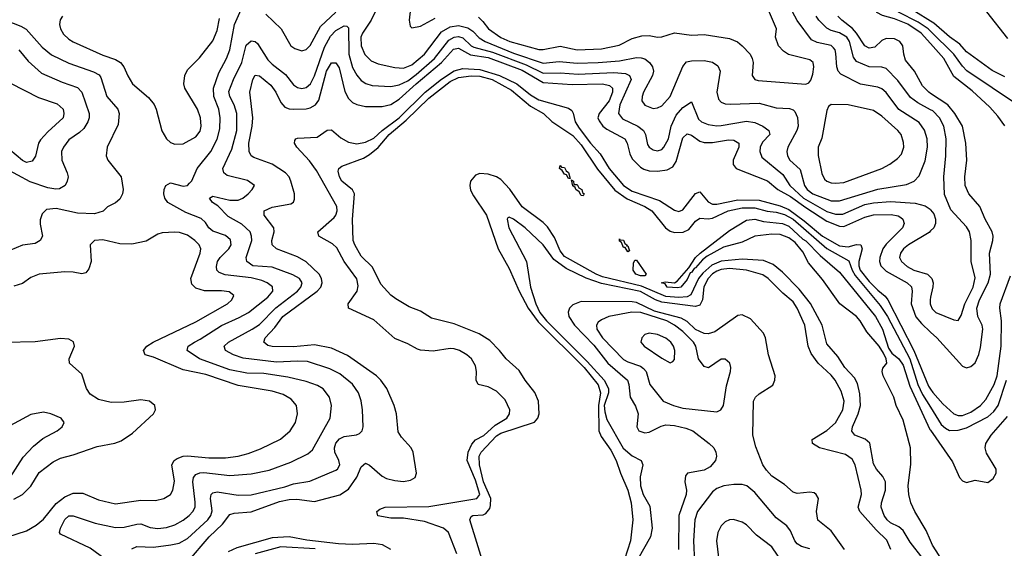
# Model space of a CAD drawing. Header units: inches. Extents: x 1308407 to 1441228, y 959628 to 1036311.
# Tile 647 of 656: x 1405697 to 1410348, y 1001035 to 1003533. Entities that reach past the tile are written whole.
import ezdxf

# ---------------------------------------------------------------- set-up
doc = ezdxf.new("R2010")
doc.units = ezdxf.units.IN
doc.header["$MEASUREMENT"] = 0
doc.layers.add('B4000', color=7, linetype='Continuous')
doc.layers.add('B4010', color=7, linetype='Continuous')

msp = doc.modelspace()

# ---------------------------------------------------------------- linework, layer by layer
at = {"layer": 'B4000', "color": 5}
for points, elevation in [([(1410000, 1003420), (1409955.3, 1003470), (1409892.3, 1003512.3), (1409830, 1003536.5), (1409772.1, 1003552.1), (1409746.4, 1003566.4), (1409744.7, 1003570), (1409772.5, 1003607.5), (1409783, 1003630), (1409807.7, 1003750), (1409786.8, 1003866.8), (1409752, 1003990), (1409753.8, 1004030), (1409779.2, 1004130), (1409795.1, 1004250), (1409791.8, 1004291.8), (1409770.8, 1004350), (1409773.5, 1004370), (1409790.6, 1004410), (1409799.7, 1004470), (1409836.4, 1004530), (1409870.5, 1004629.5), (1409975.4, 1004784.6), (1410000, 1004812.1)], 2580), ([(1410000, 1003479.2), (1409989.1, 1003490), (1409942, 1003522), (1409848, 1003568), (1409838.7, 1003578.7), (1409832.3, 1003590), (1409833.1, 1003610), (1409847.7, 1003692.3), (1409848, 1003730), (1409825.5, 1003810), (1409811.5, 1003890), (1409786.5, 1003990), (1409788.8, 1004030), (1409819.9, 1004230), (1409818.4, 1004290), (1409809.4, 1004350), (1409811.3, 1004370), (1409830, 1004461.3), (1409861.2, 1004518.8), (1409891.8, 1004610), (1409996.7, 1004770), (1410000, 1004773.2)], 2560), ([(1410000, 1003525.9), (1409929, 1003570), (1409896.4, 1003596.5), (1409889.3, 1003610), (1409887.4, 1003627.4), (1409889.4, 1003710), (1409850, 1003826.4), (1409845.3, 1003890), (1409823.1, 1003990), (1409849.2, 1004210.8), (1409844.8, 1004350), (1409850, 1004404.4), (1409860.5, 1004450), (1409883.5, 1004496.5), (1409910, 1004577), (1409930, 1004614.7), (1410000, 1004720.6)], 2540), ([(1407552.5, 1003670), (1407537.4, 1003530), (1407542, 1003502), (1407550, 1003494), (1407590, 1003502), (1407659.2, 1003540.8)], 2680), ([(1407395.5, 1003610), (1407358.1, 1003530), (1407316.8, 1003470), (1407309.4, 1003450), (1407310, 1003408.9), (1407327.8, 1003367.8), (1407358.2, 1003338.2), (1407390, 1003324.5), (1407470, 1003307), (1407510, 1003304.6), (1407550, 1003319.3), (1407609.5, 1003370), (1407690, 1003475.1), (1407730, 1003499), (1407770, 1003505.6), (1407814.6, 1003494.6), (1407838, 1003478), (1407867.9, 1003447.9), (1407896.6, 1003430), (1408030, 1003375.6), (1408170, 1003328), (1408244.7, 1003335.3), (1408330, 1003328.2), (1408430, 1003330.3), (1408530, 1003339.2), (1408610, 1003353.8), (1408633.4, 1003353.4), (1408650, 1003347.9), (1408672.7, 1003330), (1408686.7, 1003310), (1408691.4, 1003290), (1408686.6, 1003270), (1408643.6, 1003190), (1408636.8, 1003170), (1408636.6, 1003150), (1408650, 1003128.4), (1408690, 1003114), (1408710, 1003116.8), (1408730, 1003126.6), (1408769.9, 1003170), (1408830, 1003312), (1408846.4, 1003333.6), (1408870, 1003338.9), (1408930, 1003340.7), (1408970, 1003332.9), (1408995.4, 1003315.4), (1409006.4, 1003290), (1408990.1, 1003190), (1408998.1, 1003158.1), (1409010, 1003143.2), (1409030, 1003135.9), (1409054.1, 1003134.1), (1409190, 1003138.5), (1409270, 1003116.6), (1409332.9, 1003112.9), (1409350, 1003107), (1409358.7, 1003098.7), (1409371.4, 1003071.4), (1409373.7, 1003030), (1409367.9, 1003010), (1409324.8, 1002930), (1409321.6, 1002910), (1409324.6, 1002890), (1409335.3, 1002870), (1409384.5, 1002824.5), (1409404, 1002750), (1409416.7, 1002730), (1409443.6, 1002710), (1409530, 1002677.4), (1409570, 1002677.9), (1409750, 1002731.9), (1409885.9, 1002754.1), (1409922.6, 1002770), (1409945.2, 1002794.8), (1409973.5, 1002866.5), (1409985.6, 1002930), (1409983.4, 1002970), (1409970.7, 1003010.7), (1409946.7, 1003046.7), (1409850, 1003108.3), (1409790, 1003188.6), (1409770, 1003206.1), (1409750, 1003214.9), (1409668.1, 1003228.1), (1409575.4, 1003275.4), (1409563, 1003290), (1409556.4, 1003310), (1409552.5, 1003372.5), (1409548.8, 1003390), (1409540.7, 1003400.7), (1409530, 1003410.3), (1409464.7, 1003424.7), (1409437.8, 1003437.8), (1409370, 1003529.9), (1409348.4, 1003570)], 2660), ([(1406148.9, 1000948.9), (1406030, 1001036), (1405890, 1001102), (1405885.7, 1001110), (1405889.7, 1001129.8), (1405910, 1001171.8), (1405930, 1001188.5), (1405950, 1001188.9), (1406054.3, 1001154.3), (1406150, 1001134), (1406190, 1001135.5), (1406250, 1001150.1), (1406270, 1001150.7), (1406313.3, 1001133.3), (1406350, 1001129.6), (1406390, 1001134.3), (1406430, 1001146.9), (1406470, 1001168.4), (1406497.3, 1001190), (1406515.5, 1001210), (1406525.4, 1001230), (1406526.8, 1001253.2), (1406515, 1001350), (1406518.6, 1001370), (1406530, 1001384.3), (1406548, 1001392), (1406567, 1001393), (1406690, 1001379.4), (1406790, 1001386.7), (1406875.6, 1001404.4), (1406978.1, 1001441.9), (1407058.2, 1001481.8), (1407080, 1001500), (1407163.9, 1001650), (1407170.5, 1001710), (1407159.9, 1001750), (1407130, 1001789), (1407104.3, 1001804.3), (1407050, 1001823.6), (1406964.4, 1001844.4), (1406850, 1001860.9), (1406770, 1001863.1), (1406690, 1001879.3), (1406546.6, 1001930), (1406487.8, 1001970), (1406492.6, 1001990), (1406522.2, 1002010), (1406550, 1002023.3), (1406650, 1002087.6), (1406734.6, 1002125.4), (1406778.4, 1002150), (1406870, 1002222.7), (1406892.5, 1002250), (1406891, 1002271), (1406866.2, 1002290), (1406840.4, 1002300.4), (1406790, 1002312.9), (1406667.3, 1002327.3), (1406639.2, 1002339.2), (1406628.6, 1002350), (1406626.2, 1002366.2), (1406631.7, 1002390), (1406644.9, 1002410), (1406685.5, 1002450), (1406696.7, 1002470), (1406693, 1002493), (1406670, 1002513.9), (1406610, 1002533.9), (1406590, 1002549.9), (1406574.6, 1002574.6), (1406554, 1002594), (1406482.4, 1002622.4), (1406396.4, 1002670), (1406383.5, 1002690), (1406378, 1002710), (1406379.7, 1002730), (1406388.2, 1002750), (1406410, 1002762), (1406470, 1002747.2), (1406490, 1002750.2), (1406499.9, 1002760.1), (1406510, 1002772.2), (1406535.5, 1002830), (1406600.2, 1002910), (1406630, 1002967.8), (1406642, 1003018), (1406644.8, 1003070), (1406637.3, 1003110), (1406614.2, 1003170), (1406612.1, 1003210), (1406637.3, 1003282.7), (1406673.8, 1003350), (1406689.9, 1003390), (1406711.4, 1003510), (1406750, 1003595.8)], 2660), ([(1406859.4, 1003559.4), (1406933, 1003490), (1406978.7, 1003410), (1406997.1, 1003397.1), (1407030, 1003386.2), (1407050, 1003391.4), (1407070, 1003411.6), (1407118.6, 1003501.4), (1407190, 1003567.8)], 2660), ([(1407864.6, 1003544.6), (1407885.2, 1003525.2), (1407911.2, 1003490), (1407970, 1003449.5), (1408013, 1003430), (1408150, 1003392.3), (1408170, 1003392.1), (1408250, 1003407.7), (1408330.5, 1003390.5), (1408445.4, 1003394.6), (1408528.1, 1003411.9), (1408590, 1003443.7), (1408636.7, 1003456.7), (1408670, 1003458.4), (1408710, 1003451), (1408730, 1003452.6), (1408790, 1003471.6), (1408870, 1003459.5), (1408930, 1003462.6), (1409050, 1003444.4), (1409087.8, 1003427.8), (1409110, 1003410.2), (1409147.8, 1003370), (1409157.8, 1003350), (1409161.5, 1003330), (1409156.9, 1003270), (1409170.2, 1003250.2), (1409185.1, 1003245.1), (1409410.9, 1003229.1), (1409424.6, 1003235.4), (1409433.5, 1003246.5), (1409443.9, 1003276.1), (1409448.3, 1003310), (1409444.6, 1003330), (1409430, 1003344), (1409329.1, 1003369.1), (1409304.9, 1003384.9), (1409282.2, 1003410), (1409267.6, 1003450), (1409271.6, 1003490), (1409229.4, 1003589.4)], 2680), ([(1405630.4, 1003530), (1405703, 1003503), (1405727.5, 1003487.5), (1405803, 1003403), (1405847.6, 1003367.6), (1405930, 1003327), (1406046.1, 1003286.1), (1406071.9, 1003271.9), (1406080.6, 1003260.6), (1406108.3, 1003170), (1406160.2, 1003110), (1406167.5, 1003090), (1406162.3, 1003037.7), (1406110.3, 1002930), (1406106, 1002890), (1406113.1, 1002870), (1406176.5, 1002790), (1406185.3, 1002730), (1406182.3, 1002710), (1406170, 1002684.5), (1406150, 1002667.6), (1406111.6, 1002648.4), (1406091.8, 1002628.2), (1406050, 1002616.3), (1405970, 1002618.7), (1405870, 1002640.6), (1405823.4, 1002636.6), (1405804, 1002616), (1405793.4, 1002586.6), (1405793.4, 1002566.6), (1405805.7, 1002510), (1405794, 1002490), (1405770, 1002476.1), (1405710, 1002468.2), (1405650, 1002442)], 2660), ([(1405899.1, 1003550), (1405888.1, 1003531.9), (1405885.6, 1003510), (1405890.2, 1003490), (1405904.5, 1003464.5), (1405930, 1003440.6), (1405950, 1003427.6), (1406090, 1003365.2), (1406150, 1003345.1), (1406173.7, 1003330), (1406188.7, 1003310), (1406207.3, 1003267.3), (1406230.7, 1003230.7), (1406305.8, 1003165.8), (1406332, 1003132), (1406341.6, 1003110), (1406368.3, 1003008.3), (1406390.4, 1002970), (1406410, 1002953.4), (1406430, 1002944.7), (1406470, 1002945.8), (1406530, 1002978.9), (1406550, 1003006.7), (1406554.6, 1003030), (1406551, 1003070), (1406537, 1003110), (1406477.5, 1003210), (1406473.1, 1003230), (1406477.5, 1003270), (1406490, 1003296.5), (1406547, 1003353), (1406610, 1003432.4), (1406630, 1003482.6), (1406641.5, 1003538.5)], 2680), ([(1410000, 1003107.6), (1409940.1, 1003140.1), (1409905.2, 1003165.2), (1409845.2, 1003245.2), (1409790, 1003302.1), (1409770, 1003308.8), (1409710, 1003309.9), (1409650, 1003335.7), (1409635.4, 1003355.4), (1409617.5, 1003430), (1409603.7, 1003450), (1409570, 1003471.3), (1409530, 1003482.5), (1409510, 1003493.6), (1409472.4, 1003530), (1409459.9, 1003550)], 2640), ([(1410000, 1003184.9), (1409991, 1003191), (1409961.1, 1003221.1), (1409924.4, 1003290), (1409881.5, 1003341.5), (1409873.2, 1003370), (1409869.3, 1003410), (1409855, 1003430), (1409830, 1003442.3), (1409790, 1003443.7), (1409770, 1003435), (1409736.5, 1003403.5), (1409710, 1003398.1), (1409689.5, 1003409.5), (1409650, 1003469.2), (1409630.7, 1003490.7), (1409579.9, 1003530), (1409562.3, 1003550)], 2620), ([(1406227.6, 1001032.4), (1406250, 1001044), (1406330, 1001040.5), (1406411.1, 1001051.1), (1406450, 1001059.9), (1406490, 1001081.9), (1406586.3, 1001170), (1406600.9, 1001190), (1406606.9, 1001213.1), (1406599.2, 1001270), (1406602.3, 1001290), (1406610, 1001297.7), (1406630, 1001302.4), (1406730, 1001287.1), (1406790, 1001288.8), (1406950, 1001326.5), (1406990, 1001339.9), (1407068.1, 1001351.9), (1407190, 1001405.1), (1407197.8, 1001410), (1407209, 1001430), (1407205, 1001450), (1407186.3, 1001490), (1407183.9, 1001510), (1407190, 1001532.8), (1407207.7, 1001552.3), (1407230, 1001563.1), (1407288.4, 1001571.6), (1407302.2, 1001577.8), (1407314.5, 1001590), (1407318.9, 1001610), (1407316, 1001690), (1407310, 1001732.7), (1407297.8, 1001770), (1407270, 1001810.7), (1407210, 1001859.6), (1407162.7, 1001882.7), (1407057.5, 1001917.5), (1407010, 1001919.9), (1406910, 1001915.2), (1406753.6, 1001933.6), (1406707.6, 1001950), (1406669.7, 1001970), (1406662.7, 1001990), (1406683.1, 1002010), (1406796.1, 1002070), (1406830, 1002093.6), (1406907.7, 1002172.3), (1407009.4, 1002250), (1407025.7, 1002270), (1407031, 1002290), (1407018.3, 1002310), (1406987.7, 1002327.7), (1406890, 1002363.1), (1406799.1, 1002370), (1406770, 1002389.9), (1406767.7, 1002410), (1406793.4, 1002490), (1406792.9, 1002510), (1406785.3, 1002530), (1406747.2, 1002567.2), (1406682.4, 1002602.4), (1406633.6, 1002653.6), (1406607.6, 1002670), (1406593.3, 1002690), (1406610, 1002698.8), (1406690, 1002680.4), (1406730, 1002681), (1406750.8, 1002690), (1406776.1, 1002710), (1406796, 1002730), (1406806, 1002750), (1406772.9, 1002773), (1406677.4, 1002797.4), (1406660.8, 1002810), (1406656.3, 1002830), (1406698.7, 1002921.3), (1406723.4, 1003010), (1406722.7, 1003090), (1406710.4, 1003130), (1406689.1, 1003170), (1406685.9, 1003194.1), (1406706.6, 1003250), (1406745.9, 1003330), (1406767.8, 1003412.2), (1406790, 1003433.6), (1406810, 1003430.2), (1406820.5, 1003420.5), (1406870, 1003343.7), (1406890, 1003322.7), (1406953.5, 1003273.5), (1406990, 1003225.8), (1407010, 1003212.4), (1407030, 1003207.8), (1407050, 1003212.1), (1407070.8, 1003229.2), (1407090, 1003267.8), (1407137.2, 1003402.8), (1407164.7, 1003455.3), (1407190, 1003482), (1407230, 1003503.7), (1407242.9, 1003502.9), (1407250, 1003494), (1407251.3, 1003370), (1407270, 1003307.8), (1407290, 1003270.2), (1407310, 1003246.2), (1407331.6, 1003231.6), (1407362.7, 1003222.7), (1407450, 1003217.6), (1407490, 1003225.4), (1407530, 1003244.1), (1407570, 1003273.5), (1407655.9, 1003350), (1407723.6, 1003436.4), (1407750, 1003451.1), (1407770, 1003453.3), (1407790, 1003447.1), (1407830, 1003410.1), (1407843.1, 1003403.1), (1407930, 1003379.8), (1408090, 1003319.2), (1408170, 1003280.8), (1408250, 1003281.8), (1408335.4, 1003275.4), (1408503, 1003283), (1408558.7, 1003278.7), (1408577, 1003270), (1408584.9, 1003250), (1408531.7, 1003130), (1408525.4, 1003090), (1408544.9, 1003064.9), (1408617.5, 1003030), (1408643.5, 1003010), (1408653.3, 1002990), (1408662.8, 1002942.8), (1408670.2, 1002930), (1408690, 1002917.6), (1408710, 1002913.1), (1408730, 1002919), (1408740.6, 1002930), (1408761.2, 1002970), (1408774.7, 1003030), (1408798.1, 1003081.9), (1408830, 1003118.5), (1408870, 1003144.9), (1408902.9, 1003062.9), (1408918, 1003050), (1408950, 1003037.3), (1408990, 1003031.4), (1409010, 1003033.1), (1409130, 1003053.6), (1409170, 1003047.4), (1409208, 1003030), (1409236.2, 1003010), (1409241, 1002990), (1409206.3, 1002953.7), (1409195, 1002930), (1409192.8, 1002910), (1409203.2, 1002883.2), (1409301.5, 1002801.5), (1409335.8, 1002750), (1409399, 1002690), (1409510, 1002627.3), (1409550, 1002613.9), (1409585.6, 1002614.4), (1409690, 1002659.4), (1409730, 1002668.1), (1409810, 1002673.3), (1409926.6, 1002666.6), (1409974.1, 1002654.1), (1409998, 1002638), (1410000, 1002635.3)], 2640), ([(1405693.6, 1003390), (1405737.2, 1003337.2), (1405800.2, 1003280.2), (1405897.6, 1003237.6), (1405970, 1003212.5), (1405991.3, 1003191.3), (1406026.2, 1003090), (1406025.5, 1003070), (1406019.2, 1003050), (1406000.6, 1003019.4), (1405980.4, 1002999.6), (1405930, 1002964.8), (1405903.5, 1002930), (1405894.6, 1002910), (1405895.6, 1002870), (1405922, 1002810), (1405925.6, 1002790), (1405921.8, 1002770), (1405911.5, 1002750), (1405885.4, 1002734.6), (1405867.5, 1002732.5), (1405830, 1002738.4), (1405747, 1002767), (1405630, 1002830.4)], 2640), ([(1406489.8, 1000970), (1406592.8, 1001090), (1406655.3, 1001150), (1406690, 1001195.5), (1406710, 1001201.8), (1406790, 1001207.3), (1406924.2, 1001255.8), (1406970, 1001265.8), (1407006.8, 1001266.8), (1407090, 1001256), (1407210, 1001287.8), (1407250, 1001315), (1407289.3, 1001370.7), (1407310, 1001420.3), (1407330, 1001437.8), (1407350, 1001428.6), (1407410, 1001376.4), (1407430, 1001365.9), (1407470, 1001356.4), (1407510, 1001351.6), (1407543.3, 1001356.7), (1407564.7, 1001370), (1407572, 1001390), (1407556.4, 1001490), (1407546.2, 1001510), (1407500.4, 1001560.4), (1407485, 1001585), (1407477, 1001670), (1407465.5, 1001710), (1407431.9, 1001790), (1407403.9, 1001830), (1407382.5, 1001850), (1407245.9, 1001945.9), (1407170, 1001981.5), (1407090, 1001996.7), (1406990, 1001986.9), (1406890, 1001989.5), (1406870, 1001993.4), (1406849.9, 1002009.9), (1406857.5, 1002030), (1406901.9, 1002078.1), (1406939.6, 1002130), (1407102.2, 1002250), (1407119, 1002270), (1407126, 1002290), (1407122.8, 1002310), (1407111.2, 1002330), (1407050, 1002389.4), (1407010, 1002413), (1406910.8, 1002450), (1406889.2, 1002470), (1406888.9, 1002490), (1406899.5, 1002530), (1406897.3, 1002550), (1406852.8, 1002610), (1406852, 1002630), (1406890, 1002647.6), (1406977.3, 1002662.7), (1406989.9, 1002670.1), (1406995.7, 1002684.3), (1406996.1, 1002710), (1406978.5, 1002770), (1406969.4, 1002790), (1406952.7, 1002810), (1406890, 1002849.9), (1406802.5, 1002882.4), (1406790.4, 1002890.4), (1406780.4, 1002910), (1406779, 1002950), (1406795.4, 1003030), (1406798.6, 1003070), (1406784.6, 1003190), (1406798.5, 1003250), (1406809.5, 1003270.5), (1406830, 1003268.2), (1406883.2, 1003223.2), (1406906.8, 1003190), (1406930, 1003141.3), (1406950, 1003119.6), (1406970, 1003111.6), (1406990.1, 1003110.1), (1407050, 1003111.6), (1407070, 1003116.2), (1407094.1, 1003130), (1407110, 1003152.6), (1407145.8, 1003290), (1407170, 1003328.9), (1407190, 1003329.5), (1407205.7, 1003305.7), (1407233.7, 1003193.7), (1407250, 1003161.2), (1407270, 1003141.2), (1407290, 1003131.6), (1407330, 1003123.1), (1407410, 1003122.7), (1407450, 1003132.9), (1407490, 1003157), (1407569.7, 1003230.3), (1407690.2, 1003330), (1407746.6, 1003393.4), (1407770, 1003397.9), (1407826.9, 1003366.9), (1407910, 1003353.7), (1408070, 1003294.8), (1408170, 1003236.9), (1408307.2, 1003227.2), (1408449.7, 1003229.7), (1408482.6, 1003222.6), (1408497.1, 1003210), (1408498.1, 1003190), (1408480.9, 1003150), (1408434.2, 1003090), (1408428.6, 1003070), (1408434.6, 1003054.6), (1408452.5, 1003030), (1408470, 1003015), (1408555.3, 1002970), (1408567, 1002950), (1408578.5, 1002898.5), (1408590, 1002875.7), (1408630, 1002835.9), (1408646.1, 1002826.1), (1408670, 1002819.2), (1408710, 1002817.9), (1408755.7, 1002824.3), (1408782.2, 1002837.8), (1408797.7, 1002862.3), (1408830, 1002975.2), (1408850, 1002993.2), (1408870, 1002987.2), (1408910, 1002958.7), (1408930, 1002952.2), (1408970, 1002952.2), (1409045.2, 1002965.2), (1409070, 1002963.8), (1409093.5, 1002950), (1409093.9, 1002930), (1409067.6, 1002870), (1409068.1, 1002848.1), (1409081.5, 1002830), (1409230, 1002771.2), (1409278.5, 1002730), (1409337.9, 1002697.9), (1409410, 1002645.1), (1409510, 1002580.9), (1409570, 1002557), (1409590, 1002555.4), (1409690, 1002600.1), (1409730, 1002610.9), (1409813, 1002613), (1409846.2, 1002606.2), (1409858.8, 1002598.8), (1409869.4, 1002590), (1409875.7, 1002570), (1409867.8, 1002550), (1409790, 1002471.6), (1409775.1, 1002450), (1409759.9, 1002410), (1409759, 1002390), (1409765.5, 1002370), (1409790, 1002345.6), (1409889.5, 1002290), (1409910, 1002270.1), (1409913.3, 1002250), (1409908.1, 1002190), (1409930, 1002128.7), (1409956.9, 1002096.9), (1410000, 1002056.8)], 2620), ([(1407762.7, 1001010), (1407722.4, 1001110), (1407698.5, 1001130), (1407610, 1001161.9), (1407510, 1001178), (1407450, 1001177.9), (1407388.9, 1001188.9), (1407384.1, 1001210), (1407399, 1001221), (1407423.7, 1001230), (1407630, 1001232.8), (1407856.5, 1001270), (1407870.4, 1001290), (1407850, 1001357.1), (1407810.8, 1001450), (1407815.8, 1001490), (1407832.6, 1001527.4), (1407850, 1001547.3), (1407890, 1001567.6), (1407942.9, 1001617.1), (1407997.8, 1001650), (1408010.6, 1001670), (1408011.8, 1001690), (1407990, 1001736.8), (1407950, 1001778.5), (1407910, 1001798.6), (1407862.4, 1001810), (1407853.8, 1001830), (1407854.7, 1001870), (1407850, 1001897.6), (1407831.4, 1001930), (1407808.6, 1001950), (1407775.1, 1001970), (1407750, 1001977.3), (1407730, 1001978.7), (1407650, 1001967), (1407591.1, 1001971.1), (1407576.1, 1001976.1), (1407530, 1002001.6), (1407470, 1002026.8), (1407370, 1002114.3), (1407251.1, 1002170), (1407249.2, 1002190), (1407292.1, 1002250), (1407296.3, 1002276.3), (1407289, 1002309), (1407229.4, 1002390), (1407195.7, 1002455.7), (1407174.4, 1002474.4), (1407110.6, 1002510), (1407105.9, 1002530), (1407182.3, 1002597.7), (1407190.9, 1002610), (1407196.4, 1002630), (1407194.5, 1002650), (1407099.9, 1002819.9), (1407065.6, 1002865.6), (1407007.1, 1002930), (1406995.8, 1002950), (1406997.4, 1002962.6), (1407001.3, 1002970), (1407010, 1002972.6), (1407102.3, 1002977.7), (1407150, 1003010.7), (1407170, 1003012.1), (1407214.2, 1002974.2), (1407250, 1002954.6), (1407290, 1002947.1), (1407330, 1002955), (1407370, 1002973.8), (1407410.2, 1003010), (1407490, 1003068.8), (1407612.7, 1003190), (1407690, 1003252.1), (1407750, 1003292), (1407790, 1003301.8), (1407870, 1003298), (1407963.3, 1003270), (1408046.1, 1003230), (1408110, 1003178), (1408150, 1003154.8), (1408290, 1003114.2), (1408304.6, 1003104.6), (1408311.9, 1003091.9), (1408321.7, 1003050), (1408339.8, 1003019.8), (1408393.9, 1002950), (1408439.7, 1002899.7), (1408482.2, 1002830), (1408549.7, 1002749.7), (1408590, 1002722.2), (1408719, 1002679), (1408790, 1002633.2), (1408810, 1002627.5), (1408830, 1002634.1), (1408890, 1002711), (1408910, 1002719.2), (1408950, 1002671.9), (1408970, 1002662.1), (1408990, 1002662.1), (1409090, 1002681.3), (1409190, 1002679.9), (1409290, 1002654.2), (1409330, 1002636), (1409402.7, 1002582.7), (1409490, 1002509.8), (1409570, 1002464.8), (1409610, 1002459), (1409650, 1002470.1), (1409670, 1002469.3), (1409676.4, 1002450), (1409661.2, 1002390), (1409661, 1002370), (1409667.6, 1002350), (1409710, 1002295.7), (1409750, 1002254.7), (1409786.1, 1002226.1), (1409798.2, 1002210), (1409920.8, 1001970), (1409990, 1001802), (1410000, 1001787.4)], 2580), ([(1405653.6, 1003233.6), (1405785.7, 1003165.7), (1405874.8, 1003134.8), (1405902.2, 1003110), (1405906.3, 1003090), (1405902.3, 1003070), (1405830, 1003003.7), (1405795.2, 1002964.8), (1405786.5, 1002950), (1405772.2, 1002887.8), (1405755.9, 1002864.1), (1405730, 1002858.5), (1405710, 1002868.3), (1405650, 1002918.8)], 2620), ([(1407895.3, 1000935.3), (1407824.2, 1001170), (1407830, 1001184.9), (1407837.2, 1001190), (1407886.2, 1001193.8), (1407899.8, 1001200.2), (1407917.2, 1001222.8), (1407921.8, 1001238.2), (1407922.4, 1001270), (1407887.9, 1001350), (1407869.9, 1001430), (1407868.2, 1001470), (1407877.5, 1001490), (1407950, 1001566.5), (1407970, 1001579.8), (1408128.9, 1001631.1), (1408144.8, 1001650), (1408150.6, 1001670), (1408147.3, 1001730), (1408131.2, 1001771.2), (1408084.7, 1001830), (1408056, 1001876), (1407995.8, 1001930), (1407964.4, 1001970), (1407917.3, 1002017.3), (1407868.2, 1002048.2), (1407750, 1002095.9), (1407642.2, 1002122.2), (1407590, 1002155.6), (1407536.8, 1002176.8), (1407473.9, 1002213.9), (1407450.9, 1002230.9), (1407403.1, 1002283.1), (1407364, 1002364), (1407310, 1002415), (1407279.9, 1002470), (1407272.7, 1002490), (1407268.5, 1002588.5), (1407278.2, 1002710), (1407269.5, 1002729.5), (1407219.6, 1002770), (1407207.2, 1002790), (1407202, 1002818), (1407204.7, 1002830), (1407219.5, 1002840.5), (1407320.9, 1002879.1), (1407350, 1002895.7), (1407390, 1002929.4), (1407441.7, 1002990), (1407522.4, 1003057.6), (1407630, 1003163), (1407730, 1003240.5), (1407770, 1003259.1), (1407830, 1003267.7), (1407870, 1003266.4), (1407928.6, 1003250), (1408020.2, 1003200.2), (1408110, 1003124.7), (1408171.5, 1003090), (1408211.3, 1003051.3), (1408310, 1002985.1), (1408350, 1002942.1), (1408426.3, 1002826.3), (1408508.1, 1002728.1), (1408566, 1002686), (1408649.5, 1002650), (1408683.9, 1002630), (1408748, 1002550), (1408770, 1002533.4), (1408790, 1002527), (1408831.3, 1002528.7), (1408858.7, 1002541.3), (1408890, 1002580.6), (1408910, 1002594.6), (1408950, 1002591.5), (1408970, 1002596), (1409043, 1002630), (1409110, 1002644.1), (1409170, 1002643.3), (1409228.4, 1002628.4), (1409270, 1002623.4), (1409310, 1002612.2), (1409350, 1002590.4), (1409510, 1002451.9), (1409613.9, 1002393.9), (1409629.6, 1002350), (1409644.3, 1002324.3), (1409762.2, 1002182.2), (1409796.7, 1002130), (1409902.3, 1001930), (1409940, 1001810), (1409962.3, 1001762.3), (1410000, 1001701.5)], 2560), ([(1409965.6, 1000985.6), (1409903.7, 1001063.7), (1409870, 1001119.9), (1409850, 1001137), (1409810, 1001156.4), (1409794, 1001170), (1409780.8, 1001190), (1409766.2, 1001230), (1409768.1, 1001250), (1409786.8, 1001310), (1409786.5, 1001350), (1409774.2, 1001374.2), (1409744.5, 1001410), (1409730, 1001435.1), (1409712.4, 1001532.4), (1409691, 1001551), (1409641.6, 1001570), (1409628.3, 1001588.3), (1409631.5, 1001610), (1409658.2, 1001670), (1409668.7, 1001710), (1409665.8, 1001765.8), (1409654.8, 1001814.8), (1409640.6, 1001840.6), (1409595.4, 1001890), (1409562.4, 1001942.4), (1409510, 1002002), (1409488, 1002090), (1409432.6, 1002192.6), (1409379.1, 1002259.1), (1409300.3, 1002340.3), (1409256.5, 1002376.5), (1409210, 1002395.4), (1409110, 1002400.9), (1409010, 1002391.5), (1408966.2, 1002373.8), (1408924.1, 1002335.9), (1408903.4, 1002310), (1408867.7, 1002232.3), (1408850, 1002223.9), (1408810, 1002220), (1408750, 1002225.2), (1408634.2, 1002274.2), (1408450, 1002318.7), (1408420.7, 1002330), (1408270, 1002414.2), (1408250, 1002441.1), (1408223.1, 1002503.1), (1408190, 1002554.7), (1408170, 1002575.3), (1408070, 1002648.4), (1408011.7, 1002731.8), (1407970, 1002777.2), (1407950, 1002790.3), (1407910, 1002803.9), (1407870, 1002806.7), (1407850, 1002798.8), (1407827.4, 1002770), (1407823.7, 1002750), (1407827, 1002727), (1407840.2, 1002700.2), (1407901.5, 1002610), (1407957.2, 1002450), (1408010, 1002358), (1408057.1, 1002250), (1408098.9, 1002170), (1408145.6, 1002105.6), (1408363.1, 1001890), (1408430, 1001807.1), (1408441, 1001770), (1408431.4, 1001710), (1408432.3, 1001590), (1408443.9, 1001563.9), (1408490, 1001498.4), (1408515.5, 1001450), (1408535.2, 1001390), (1408570, 1001310.4), (1408585, 1001250), (1408593.2, 1001170), (1408582.6, 1001070), (1408526.1, 1000893.9)], 2560), ([(1409812.5, 1001030), (1409793.3, 1001073.3), (1409742.6, 1001122.6), (1409665.3, 1001210), (1409657.8, 1001230), (1409673, 1001290), (1409672.7, 1001310), (1409643.2, 1001430), (1409630, 1001455.8), (1409598.5, 1001478.5), (1409475.1, 1001510), (1409441.5, 1001530), (1409440.4, 1001550), (1409510, 1001591.8), (1409551.5, 1001628.5), (1409584.7, 1001690), (1409591.1, 1001730), (1409578.2, 1001778.2), (1409549.5, 1001830), (1409530, 1001853.7), (1409468.3, 1001910), (1409435.7, 1001955.7), (1409422.3, 1001990), (1409405.3, 1002090), (1409370, 1002169.8), (1409350, 1002200.5), (1409301.4, 1002241.5), (1409233.1, 1002310), (1409206.9, 1002326.9), (1409130, 1002349.7), (1409050, 1002356.8), (1409010, 1002352.7), (1408990, 1002344.9), (1408970, 1002332), (1408949.8, 1002310), (1408929.5, 1002270.5), (1408922.4, 1002210), (1408910, 1002184.1), (1408890, 1002177.9), (1408730, 1002198.6), (1408700.3, 1002210), (1408629.2, 1002249.2), (1408445.8, 1002285.8), (1408372.3, 1002312.3), (1408277.9, 1002357.9), (1408219.8, 1002399.8), (1408170, 1002469.1), (1408085.6, 1002550), (1408030, 1002589.8), (1408010, 1002599.7), (1408003.2, 1002596.8), (1407999.5, 1002590), (1408008.3, 1002550), (1408091.6, 1002390), (1408110.1, 1002270), (1408135.3, 1002190), (1408153.8, 1002150), (1408185.2, 1002110), (1408377.7, 1001917.7), (1408457.8, 1001830), (1408478.2, 1001790), (1408478.1, 1001770), (1408458.8, 1001710), (1408460.5, 1001680.5), (1408470, 1001644.7), (1408548.3, 1001508.3), (1408590, 1001472.9), (1408632.6, 1001450), (1408640.4, 1001430), (1408627.5, 1001372.5), (1408629.3, 1001330), (1408642.9, 1001290), (1408673.9, 1001233.9), (1408685, 1001130), (1408677.5, 1001090), (1408616.5, 1000983.5)], 2580), ([(1410000, 1001071.6), (1409979.6, 1001119.6), (1409924.7, 1001210), (1409907.3, 1001250), (1409897.2, 1001290), (1409893.2, 1001330), (1409906.8, 1001433.2), (1409905.6, 1001510), (1409870, 1001641.2), (1409837.2, 1001710), (1409826.9, 1001750), (1409776.2, 1001850), (1409771.1, 1001870), (1409774.2, 1001885.9), (1409792.8, 1001910), (1409789.6, 1001930), (1409777.5, 1001957.6), (1409757.7, 1001990), (1409698.6, 1002058.6), (1409667.9, 1002110), (1409649.8, 1002130), (1409571, 1002191), (1409490, 1002305.1), (1409423.9, 1002383.9), (1409396.7, 1002436.7), (1409360.2, 1002480.2), (1409330, 1002502.2), (1409290, 1002517.7), (1409250, 1002519.8), (1409170.1, 1002509.9), (1409110, 1002482), (1409021.6, 1002458.4), (1408945.1, 1002414.9), (1408922.3, 1002397.7), (1408890, 1002360.2), (1408882.6, 1002357.4), (1408870, 1002338.4), (1408863.7, 1002336.3), (1408850, 1002305.8), (1408819.6, 1002270), (1408806.4, 1002266.4), (1408756.2, 1002270), (1408745.5, 1002285.5), (1408727.3, 1002290), (1408745.5, 1002294.5), (1408790, 1002290.2), (1408802.7, 1002297.3), (1408858.7, 1002361.3), (1408889.9, 1002410.1), (1408911.1, 1002430), (1409050, 1002537.5), (1409130, 1002585), (1409170, 1002590.1), (1409210, 1002579.9), (1409300.4, 1002570), (1409330, 1002557.5), (1409396.1, 1002496.1), (1409410, 1002488), (1409478.5, 1002418.5), (1409570, 1002340.4), (1409739.2, 1002130), (1409772.3, 1002070), (1409800.5, 1001980.5), (1409817.2, 1001957.2), (1409850, 1001930.1), (1409870, 1001900.5), (1409901.3, 1001801.3), (1409997.1, 1001597.1), (1410000, 1001593)], 2540), ([(1410000, 1002534.8), (1409992.5, 1002527.5), (1409896, 1002470), (1409871.6, 1002450), (1409858.1, 1002430), (1409853.8, 1002410), (1409862.7, 1002390), (1409890, 1002366.1), (1409920.2, 1002350), (1409984.7, 1002330), (1410000, 1002315.7)], 2640), ([(1405642, 1001090), (1405730, 1001118.3), (1405775.3, 1001144.7), (1405810, 1001173.4), (1405870, 1001247.4), (1405910, 1001278.3), (1405950, 1001296.3), (1405996.1, 1001296.1), (1406070, 1001264.1), (1406150, 1001245.5), (1406270, 1001263.6), (1406338, 1001262), (1406378.4, 1001270), (1406409.7, 1001290), (1406421.1, 1001310), (1406428, 1001352), (1406415.8, 1001430), (1406427.7, 1001450), (1406441, 1001459), (1406469.6, 1001470.4), (1406490, 1001472.1), (1406590, 1001463.1), (1406670, 1001463.5), (1406729.6, 1001470.5), (1406777.2, 1001482.8), (1406835.2, 1001504.8), (1406929, 1001551), (1406975, 1001590), (1407000.7, 1001630), (1407008.9, 1001670), (1407004.5, 1001710), (1406979.5, 1001739.5), (1406941.4, 1001761.4), (1406890, 1001777.6), (1406730, 1001805.1), (1406575.8, 1001855.8), (1406470, 1001878.8), (1406330, 1001937.9), (1406289.6, 1001950), (1406282.2, 1001970), (1406298.2, 1001990), (1406327.2, 1002010), (1406530, 1002105.7), (1406678.9, 1002190), (1406699.4, 1002210), (1406708.4, 1002230), (1406686.8, 1002246.8), (1406650, 1002252.1), (1406570, 1002251.3), (1406530, 1002264.3), (1406510, 1002283.9), (1406506.2, 1002310), (1406549.9, 1002430), (1406553.3, 1002450), (1406544.8, 1002470), (1406525.3, 1002490), (1406490, 1002514.3), (1406452.3, 1002527.7), (1406430.2, 1002529.8), (1406370, 1002526.2), (1406350, 1002519.8), (1406294.1, 1002485.9), (1406227.6, 1002472.4), (1406170, 1002474.7), (1406090, 1002493), (1406050.2, 1002489.8), (1406030.4, 1002470), (1406035.1, 1002390), (1406024.1, 1002355.9), (1406010, 1002336.4), (1405990, 1002331.8), (1405950, 1002339.9), (1405910, 1002341.2), (1405790, 1002331.2), (1405750, 1002314.6), (1405710, 1002286.1), (1405670, 1002274)], 2680), ([(1410000, 1002221.7), (1409997.4, 1002210), (1409998.3, 1002190), (1410000, 1002185.8)], 2640), ([(1409593.9, 1001030), (1409530, 1001117.7), (1409467.9, 1001167.9), (1409461.4, 1001210), (1409470.5, 1001270), (1409459.2, 1001290), (1409450, 1001296.8), (1409430, 1001300.2), (1409370, 1001294.5), (1409350, 1001301.2), (1409310, 1001337.3), (1409250, 1001376.8), (1409224.2, 1001404.2), (1409208, 1001430), (1409174.4, 1001514.4), (1409160.4, 1001570), (1409164.1, 1001730), (1409173.4, 1001750), (1409190, 1001765.5), (1409254.5, 1001805.5), (1409264.4, 1001830), (1409265.2, 1001850), (1409234.3, 1001950), (1409220.6, 1002030), (1409210, 1002052.1), (1409150, 1002119.2), (1409110, 1002138), (1409090, 1002135.4), (1408981.1, 1002058.9), (1408950, 1002048.2), (1408930, 1002049.9), (1408890, 1002068.9), (1408850, 1002107.1), (1408822.3, 1002122.3), (1408696.2, 1002156.2), (1408610, 1002196), (1408590, 1002200.2), (1408350, 1002201.7), (1408310, 1002186.5), (1408294, 1002170), (1408288.2, 1002151.8), (1408290.5, 1002130), (1408318.1, 1002090), (1408410, 1001995.1), (1408475.9, 1001910), (1408568.1, 1001830), (1408575.1, 1001810), (1408581.3, 1001750), (1408606.5, 1001706.5), (1408619, 1001670), (1408612.5, 1001610), (1408621.9, 1001590), (1408650, 1001580.5), (1408670, 1001584.4), (1408727.4, 1001612.6), (1408750, 1001618.5), (1408790, 1001615.4), (1408843.1, 1001603.1), (1408876.5, 1001590), (1408954.7, 1001530), (1408975.5, 1001510), (1408985.5, 1001490), (1408988.3, 1001470), (1408984.1, 1001450), (1408959.4, 1001420.6), (1408930, 1001404.9), (1408852.2, 1001390), (1408842.9, 1001377.2), (1408839.4, 1001350), (1408846.9, 1001310), (1408845, 1001290), (1408810.1, 1001190), (1408809.7, 1001030)], 2620), ([(1405670, 1001267), (1405710.6, 1001290), (1405750, 1001329.4), (1405790, 1001393), (1405855.7, 1001444.3), (1405890, 1001461.7), (1405950, 1001476.8), (1406063.5, 1001516.5), (1406147.4, 1001532.6), (1406177.1, 1001542.9), (1406230, 1001579), (1406329.6, 1001670), (1406338.4, 1001690), (1406336.2, 1001710), (1406310, 1001730.7), (1406270, 1001736.1), (1406190, 1001726.1), (1406130, 1001725), (1406070, 1001738.8), (1406030, 1001763.9), (1406013.1, 1001790), (1405990, 1001857.7), (1405932.8, 1001910), (1405931.1, 1001930), (1405956.9, 1001990), (1405950.7, 1002010.7), (1405930, 1002023.5), (1405890, 1002026.8), (1405770, 1002011.3), (1405630, 1002007.4)], 2720), ([(1405652.2, 1001370), (1405714.3, 1001465.7), (1405762.8, 1001517.2), (1405806.2, 1001553.9), (1405874, 1001590), (1405898.4, 1001610), (1405906.6, 1001630), (1405892.7, 1001650), (1405844, 1001670), (1405810, 1001678), (1405750, 1001667.8), (1405570, 1001570.8)], 2740), ([(1409430, 1001032.9), (1409390, 1001044.1), (1409370, 1001055.9), (1409358.8, 1001070), (1409338.1, 1001118.1), (1409321.3, 1001141.3), (1409270, 1001179.8), (1409170, 1001299.8), (1409131.2, 1001330), (1409110, 1001336.2), (1409070, 1001337), (1409023, 1001330), (1408990, 1001317.8), (1408970, 1001301.4), (1408898.5, 1001210), (1408886, 1001170), (1408880.1, 1001070), (1408885.4, 1000970)], 2640), ([(1409303, 1000963), (1409250, 1001042), (1409178.1, 1001098.1), (1409130, 1001145.6), (1409110, 1001158.9), (1409069.3, 1001170.7), (1409050, 1001169.8), (1409030, 1001160.3), (1409010, 1001142), (1408994.5, 1001110), (1408988, 1001070), (1409006.1, 1000926.1)], 2660), ([(1407449.8, 1001030), (1407411.3, 1001051.3), (1407370, 1001058.6), (1407270, 1001052.8), (1407203.7, 1001056.3), (1407054.1, 1001074.1), (1406970, 1001090), (1406890, 1001085.5), (1406722.6, 1001037.4), (1406681.9, 1001018.1)], 2620), ([(1407093.2, 1001033.2), (1406930, 1001042.1), (1406810, 1001009.6)], 2640)]:
    msp.add_lwpolyline(points, dxfattribs=dict(at, elevation=elevation))
for points, elevation in [([(1409530, 1003132.8), (1409517.6, 1003122.4), (1409510, 1003104), (1409486.3, 1002973.7), (1409468.6, 1002930), (1409469.4, 1002890.6), (1409485.9, 1002805.9), (1409498.8, 1002778.8), (1409509.3, 1002769.3), (1409530, 1002762.9), (1409550, 1002760.1), (1409590, 1002764), (1409770, 1002829.5), (1409806.6, 1002850), (1409843.1, 1002876.9), (1409861.9, 1002898.1), (1409873.8, 1002930), (1409872.5, 1002952.5), (1409860.9, 1002990), (1409845.6, 1003010), (1409770, 1003076.7), (1409730, 1003104.7), (1409610, 1003130.6)], 2680), ([(1408290, 1002782), (1408279.7, 1002799.7), (1408270, 1002802.4), (1408260.1, 1002820.2), (1408247.6, 1002830), (1408250, 1002844.7), (1408255.9, 1002835.9), (1408270, 1002834.6), (1408278.8, 1002818.8), (1408290, 1002810.4), (1408296.7, 1002783.3)], 2540), ([(1408358.8, 1002701.2), (1408350, 1002703), (1408339.3, 1002719.3), (1408323.5, 1002730), (1408320.8, 1002740.9), (1408310, 1002748), (1408304.1, 1002775.9), (1408313.1, 1002770), (1408314.8, 1002754.8), (1408330, 1002754.3), (1408339, 1002739), (1408352.4, 1002730), (1408356, 1002716), (1408364, 1002710)], 2540), ([(1408570, 1002436), (1408557, 1002457), (1408550, 1002457), (1408539.7, 1002479.7), (1408530, 1002487), (1408530, 1002498), (1408532.5, 1002492.5), (1408550, 1002491.5), (1408555.9, 1002475.9), (1408564.9, 1002470), (1408564, 1002464), (1408570, 1002464), (1408578.4, 1002441.6)], 2540), ([(1408630, 1002322.4), (1408607.2, 1002330), (1408595.8, 1002350), (1408597.2, 1002382.8), (1408603.1, 1002396.9), (1408610, 1002396), (1408656, 1002330), (1408650, 1002323)], 2540), ([(1408588.4, 1002151.6), (1408480.5, 1002130), (1408445, 1002115), (1408430, 1002103.1), (1408421.8, 1002090), (1408423.3, 1002070), (1408449.7, 1002030), (1408550, 1001927.8), (1408570, 1001916.3), (1408630, 1001895.5), (1408644.6, 1001884.6), (1408656.6, 1001870), (1408673.5, 1001810), (1408737.4, 1001730), (1408784.9, 1001710), (1408830, 1001697.7), (1408990, 1001679.5), (1409009.8, 1001690.2), (1409021.1, 1001710), (1409036.2, 1001803.8), (1409054.3, 1001870), (1409055.8, 1001890), (1409051.3, 1001910), (1409030, 1001929.4), (1409010, 1001929.6), (1408951.3, 1001888.7), (1408930, 1001894.7), (1408904.2, 1001930), (1408890.4, 1001990), (1408880.6, 1002010), (1408830, 1002059.9), (1408790, 1002089.9), (1408753.5, 1002110), (1408631.2, 1002148.8)], 2640), ([(1408670, 1002051.8), (1408650, 1002046), (1408635.3, 1002030), (1408632, 1002010), (1408647, 1001990), (1408730, 1001934.3), (1408770, 1001912), (1408782.7, 1001917.3), (1408790, 1001926.8), (1408792.6, 1001970), (1408785.5, 1001990), (1408772.2, 1002010), (1408750, 1002028.9), (1408710, 1002046.2)], 2660)]:
    msp.add_lwpolyline(points, close=True, dxfattribs=dict(at, elevation=elevation))
at = {"layer": 'B4010', "color": 5}
for points, elevation in [([(1410264.5, 1003570), (1410363.4, 1003443.4)], 2540), ([(1410350, 1003263.7), (1410290, 1003292.5), (1410170, 1003381.3), (1410137.5, 1003417.5), (1410090, 1003451.8), (1410016, 1003516), (1410000, 1003525.9)], 2540), ([(1410411, 1003131), (1410171.4, 1003291.4), (1410150, 1003313), (1410110.3, 1003370.3), (1410000, 1003479.2)], 2560), ([(1410351.2, 1003031.2), (1410317.8, 1003077.8), (1410279.9, 1003119.9), (1410196.9, 1003196.9), (1410110, 1003263.9), (1410062.5, 1003350), (1410000, 1003420)], 2580), ([(1410000, 1002056.8), (1410029.4, 1002029.4), (1410150, 1001896.1), (1410170, 1001888.4), (1410190, 1001893.7), (1410210, 1001911.1), (1410228.5, 1001951.5), (1410236.3, 1001983.7), (1410247.3, 1002070), (1410242.9, 1002090), (1410223.4, 1002130), (1410218.9, 1002170), (1410231.3, 1002210), (1410271.6, 1002290), (1410283.5, 1002330), (1410278.3, 1002430), (1410294.5, 1002490), (1410295.5, 1002510), (1410290.4, 1002530), (1410257, 1002590), (1410232.2, 1002650), (1410181.2, 1002710), (1410163, 1002750), (1410161.6, 1002790), (1410170.4, 1002869.6), (1410166.3, 1002950), (1410149.9, 1003030), (1410115, 1003090), (1410080.9, 1003130), (1410000, 1003184.9)], 2620), ([(1410000, 1002185.8), (1410007.4, 1002167.4), (1410024.7, 1002150), (1410110, 1002115), (1410130, 1002111.7), (1410145, 1002135), (1410162, 1002190), (1410200.6, 1002270), (1410210, 1002314), (1410191.3, 1002390), (1410190.9, 1002490), (1410183, 1002530), (1410170, 1002554.8), (1410095.3, 1002635.3), (1410066.3, 1002706.3), (1410061.8, 1002790), (1410072.6, 1002890), (1410074.2, 1002970), (1410061.7, 1003030), (1410041.8, 1003070), (1410010, 1003102.2), (1410000, 1003107.6)], 2640), ([(1410000, 1002635.3), (1410015, 1002615), (1410022.9, 1002590), (1410023.3, 1002570), (1410015.9, 1002550), (1410000, 1002534.8)], 2640), ([(1410000, 1001787.4), (1410011.2, 1001771.1), (1410058.2, 1001718.2), (1410110, 1001670.5), (1410130, 1001663.2), (1410150, 1001663.4), (1410190, 1001679), (1410235.3, 1001710), (1410261.5, 1001738.5), (1410300.7, 1001810), (1410315.1, 1001850), (1410333.7, 1001990), (1410335.3, 1002110), (1410327, 1002170), (1410328.4, 1002190), (1410376.6, 1002323.4)], 2580), ([(1410000, 1002315.7), (1410006.2, 1002310), (1410011.8, 1002290), (1410010.9, 1002270.9), (1410000, 1002221.7)], 2640), ([(1410000, 1001701.5), (1410050, 1001621), (1410070, 1001602.5), (1410090, 1001591.7), (1410130, 1001593.8), (1410170, 1001604.2), (1410270, 1001657.3), (1410298.7, 1001681.3), (1410318.4, 1001710), (1410357.8, 1001830)], 2560), ([(1410000, 1001593), (1410103.6, 1001443.6), (1410136.3, 1001370), (1410150, 1001354), (1410170, 1001345.5), (1410210, 1001358), (1410270, 1001346), (1410295.5, 1001364.5), (1410309.3, 1001390), (1410309.2, 1001410), (1410264.1, 1001484.1), (1410257, 1001510), (1410261.3, 1001530), (1410286.4, 1001570), (1410362.5, 1001657.5)], 2540), ([(1410350, 1000700.5), (1410210, 1000792.3), (1410150, 1000861.2), (1410090, 1000906.6), (1410070, 1000939.5), (1410041, 1001001), (1410009.1, 1001050), (1410000, 1001071.6)], 2540)]:
    msp.add_lwpolyline(points, dxfattribs=dict(at, elevation=elevation))

doc.saveas('drawing.dxf')
